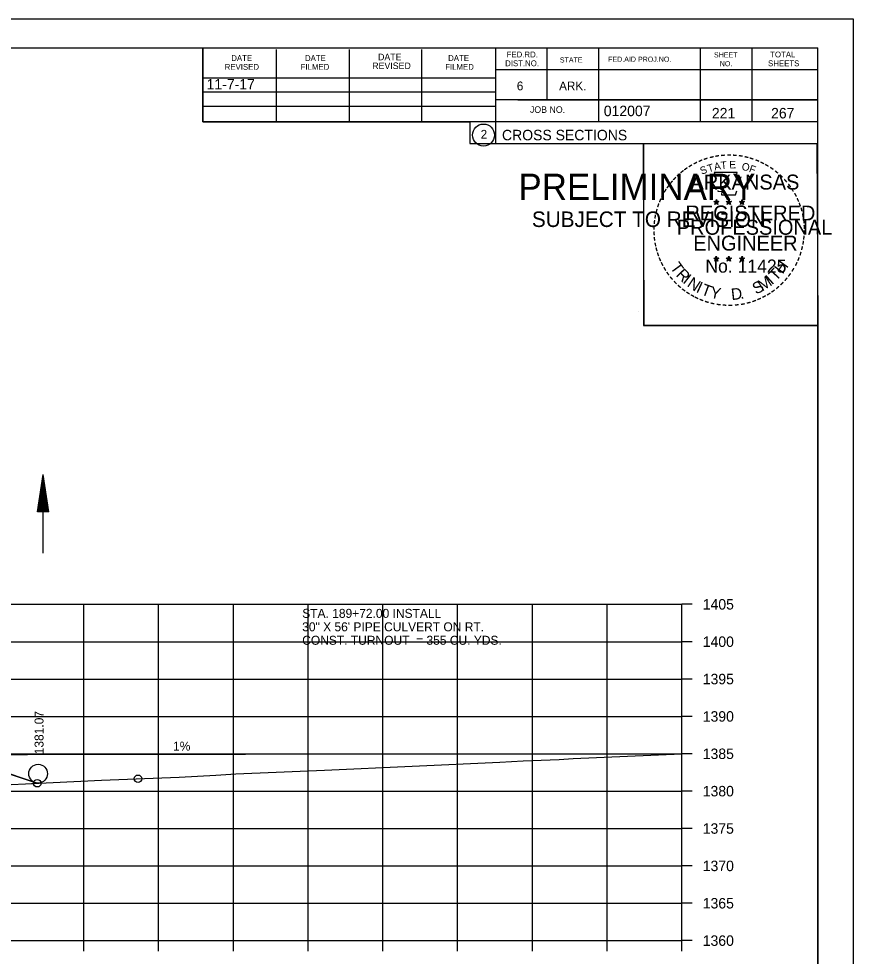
# Model space of a CAD drawing. Extents: x 1374311 to 1383814, y 384102 to 406278.
# Drawn here: x 1382691.4 to 1382803, y 399752.8 to 399878.3 of the extents above; entities that cross this region are included whole.
import ezdxf

# ---------------------------------------------------------------- set-up
doc = ezdxf.new("R2010")
doc.units = 0
for name, color, linetype in [('R_Axis', 7, 'Continuous'), ('R_Axis Annot', 7, 'Continuous'), ('R_Border', 7, 'Continuous'), ('R_Border Notes', 7, 'Continuous'), ('R_Border PE', 7, 'Continuous'), ('R_Border Prem', 7, 'Continuous'), ('R_Draft', 7, 'Continuous'), ('R_Drive', 7, 'Continuous'), ('R_Exist Surface', 7, 'Continuous'), ('R_Fin Surface', 7, 'Continuous'), ('R_Grid', 7, 'Continuous'), ('R_No Plot', 7, 'Continuous'), ('R_Water', 7, 'Continuous'), ('R_Xsect Elev', 7, 'Continuous')]:
    doc.layers.add(name, color=color, linetype=linetype)

msp = doc.modelspace()

# ---------------------------------------------------------------- linework, layer by layer
at = {"layer": 'R_Axis'}
for p, q in [((1382780.07, 399754.94), (1382780.07, 399799.94)), ((1382781.47, 399799.94), (1382780.07, 399799.94)), ((1382781.47, 399794.94), (1382780.07, 399794.94)), ((1382781.47, 399789.94), (1382780.07, 399789.94)), ((1382781.47, 399784.94), (1382780.07, 399784.94)), ((1382781.47, 399779.94), (1382780.07, 399779.94)), ((1382781.47, 399774.94), (1382780.07, 399774.94)), ((1382781.47, 399769.94), (1382780.07, 399769.94)), ((1382781.47, 399764.94), (1382780.07, 399764.94)), ((1382781.47, 399759.94), (1382780.07, 399759.94)), ((1382500.07, 399754.94), (1382780.07, 399754.94)), ((1382700.07, 399753.54), (1382700.07, 399754.94)), ((1382710.07, 399753.54), (1382710.07, 399754.94)), ((1382720.07, 399753.54), (1382720.07, 399754.94)), ((1382730.07, 399753.54), (1382730.07, 399754.94)), ((1382740.07, 399753.54), (1382740.07, 399754.94)), ((1382750.07, 399753.54), (1382750.07, 399754.94)), ((1382760.07, 399753.54), (1382760.07, 399754.94)), ((1382770.07, 399753.54), (1382770.07, 399754.94)), ((1382780.07, 399753.54), (1382780.07, 399754.94)), ((1382781.47, 399754.94), (1382780.07, 399754.94))]:
    msp.add_line(p, q, dxfattribs=at)
at = {"layer": 'R_Border'}
for p, q in [((1382482.07, 399874.4), (1382798.25, 399874.4)), ((1382715.99, 399864.52), (1382715.99, 399874.4)), ((1382725.85, 399864.52), (1382725.85, 399874.2)), ((1382735.61, 399864.52), (1382735.61, 399874.2)), ((1382745.29, 399864.52), (1382745.29, 399874.2)), ((1382755.15, 399874.4), (1382755.15, 399861.6)), ((1382761.99, 399874.4), (1382761.99, 399867.46)), ((1382768.93, 399874.4), (1382768.93, 399864.52)), ((1382782.51, 399874.4), (1382782.51, 399864.52)), ((1382789.45, 399874.4), (1382789.45, 399864.52)), ((1382798.25, 399668.94), (1382798.25, 399874.4)), ((1382798.25, 399871.46), (1382755.15, 399871.46)), ((1382798.25, 399871.48), (1382798.25, 399871.48)), ((1382715.99, 399870.38), (1382755.15, 399870.38)), ((1382715.99, 399868.52), (1382755.15, 399868.52)), ((1382798.25, 399867.46), (1382755.15, 399867.46)), ((1382758.11, 399867.46), (1382798.25, 399867.46)), ((1382715.99, 399864.52), (1382715.99, 399866.58)), ((1382715.99, 399866.58), (1382755.15, 399866.58)), ((1382798.25, 399864.52), (1382715.99, 399864.52)), ((1382755.15, 399861.6), (1382798.25, 399861.6))]:
    msp.add_line(p, q, dxfattribs=at)
msp.add_circle((1382753.54, 399862.73), 1.47, dxfattribs=at)
at = {"layer": 'R_Border PE'}
for p, q in [((1382784.34, 399853.85), (1382784.69, 399853.74)), ((1382784.34, 399853.85), (1382784.59, 399853.81)), ((1382784.34, 399853.85), (1382784.57, 399853.73)), ((1382784.47, 399853.45), (1382784.69, 399853.74)), ((1382784.47, 399853.45), (1382784.6, 399853.69)), ((1382784.47, 399853.45), (1382784.68, 399853.66)), ((1382784.69, 399854.11), (1382784.64, 399853.86)), ((1382784.9, 399853.45), (1382784.68, 399853.66)), ((1382784.69, 399853.74), (1382784.69, 399854.11)), ((1382784.69, 399854.11), (1382784.73, 399853.86)), ((1382785.03, 399853.85), (1382784.69, 399853.74)), ((1382784.9, 399853.45), (1382784.69, 399853.74)), ((1382785.03, 399853.85), (1382784.75, 399853.81)), ((1382784.9, 399853.45), (1382784.76, 399853.74)), ((1382785.03, 399853.85), (1382784.83, 399853.75)), ((1382786.01, 399853.85), (1382786.36, 399853.74)), ((1382786.01, 399853.85), (1382786.26, 399853.81)), ((1382786.01, 399853.85), (1382786.24, 399853.73)), ((1382786.14, 399853.45), (1382786.36, 399853.74)), ((1382786.14, 399853.45), (1382786.27, 399853.69)), ((1382786.14, 399853.45), (1382786.35, 399853.66)), ((1382786.36, 399854.11), (1382786.31, 399853.86)), ((1382786.57, 399853.45), (1382786.35, 399853.66)), ((1382786.36, 399853.74), (1382786.36, 399854.11)), ((1382786.36, 399854.11), (1382786.4, 399853.86)), ((1382786.7, 399853.85), (1382786.36, 399853.74)), ((1382786.57, 399853.45), (1382786.36, 399853.74)), ((1382786.7, 399853.85), (1382786.42, 399853.81)), ((1382786.57, 399853.45), (1382786.43, 399853.74)), ((1382786.7, 399853.85), (1382786.5, 399853.75)), ((1382787.77, 399853.84), (1382788.12, 399853.73)), ((1382787.77, 399853.84), (1382788.02, 399853.8)), ((1382787.77, 399853.84), (1382788.01, 399853.72)), ((1382787.9, 399853.43), (1382788.12, 399853.73)), ((1382787.9, 399853.43), (1382788.03, 399853.68)), ((1382787.9, 399853.43), (1382788.12, 399853.65)), ((1382788.12, 399854.1), (1382788.08, 399853.84)), ((1382788.12, 399853.73), (1382788.12, 399854.1)), ((1382788.12, 399854.1), (1382788.17, 399853.85)), ((1382788.47, 399853.84), (1382788.12, 399853.73)), ((1382788.33, 399853.43), (1382788.12, 399853.73)), ((1382788.33, 399853.43), (1382788.12, 399853.65)), ((1382788.47, 399853.84), (1382788.18, 399853.79)), ((1382788.33, 399853.43), (1382788.2, 399853.73)), ((1382788.47, 399853.84), (1382788.26, 399853.74)), ((1382784.33, 399846.28), (1382784.68, 399846.17)), ((1382784.33, 399846.28), (1382784.59, 399846.24)), ((1382784.33, 399846.28), (1382784.57, 399846.16)), ((1382784.47, 399845.87), (1382784.68, 399846.17)), ((1382784.47, 399845.87), (1382784.59, 399846.12)), ((1382784.47, 399845.87), (1382784.68, 399846.09)), ((1382784.68, 399846.54), (1382784.64, 399846.28)), ((1382784.68, 399846.17), (1382784.68, 399846.54)), ((1382784.68, 399846.54), (1382784.73, 399846.29)), ((1382785.03, 399846.28), (1382784.68, 399846.17)), ((1382784.89, 399845.87), (1382784.68, 399846.17)), ((1382784.89, 399845.87), (1382784.68, 399846.09)), ((1382785.03, 399846.28), (1382784.74, 399846.23)), ((1382784.89, 399845.87), (1382784.76, 399846.16)), ((1382785.03, 399846.28), (1382784.82, 399846.18)), ((1382786, 399846.28), (1382786.35, 399846.17)), ((1382786, 399846.28), (1382786.25, 399846.24)), ((1382786, 399846.28), (1382786.24, 399846.16)), ((1382786.13, 399845.87), (1382786.35, 399846.17)), ((1382786.13, 399845.87), (1382786.26, 399846.12)), ((1382786.13, 399845.87), (1382786.35, 399846.09)), ((1382786.35, 399846.54), (1382786.31, 399846.28)), ((1382786.35, 399846.17), (1382786.35, 399846.54)), ((1382786.35, 399846.54), (1382786.4, 399846.29)), ((1382786.7, 399846.28), (1382786.35, 399846.17)), ((1382786.56, 399845.87), (1382786.35, 399846.17)), ((1382786.56, 399845.87), (1382786.35, 399846.09)), ((1382786.7, 399846.28), (1382786.41, 399846.23)), ((1382786.56, 399845.87), (1382786.43, 399846.16)), ((1382786.7, 399846.28), (1382786.49, 399846.18)), ((1382787.77, 399846.27), (1382788.12, 399846.16)), ((1382787.77, 399846.27), (1382788.02, 399846.23)), ((1382787.77, 399846.27), (1382788.01, 399846.15)), ((1382787.9, 399845.86), (1382788.12, 399846.16)), ((1382787.9, 399845.86), (1382788.03, 399846.11)), ((1382787.9, 399845.86), (1382788.12, 399846.08)), ((1382788.12, 399846.53), (1382788.08, 399846.27)), ((1382788.12, 399846.16), (1382788.12, 399846.53)), ((1382788.12, 399846.53), (1382788.17, 399846.28)), ((1382788.46, 399846.27), (1382788.12, 399846.16)), ((1382788.33, 399845.86), (1382788.12, 399846.16)), ((1382788.33, 399845.86), (1382788.12, 399846.08)), ((1382788.46, 399846.27), (1382788.18, 399846.22)), ((1382788.33, 399845.86), (1382788.19, 399846.15)), ((1382788.46, 399846.27), (1382788.26, 399846.17))]:
    msp.add_line(p, q, dxfattribs=at)
for points in [[(1382784.38, 399857.73), (1382784.65, 399856.91)], [(1382787.89, 399856.81), (1382788.03, 399857.09), (1382787.35, 399857.07), (1382787.49, 399857.73), (1382784.38, 399857.73)], [(1382784.87, 399855.31), (1382784.87, 399855.22), (1382785.43, 399855.2), (1382785.38, 399854.73), (1382787.25, 399854.73), (1382787.45, 399855.27)], [(1382784.69, 399854.11), (1382784.9, 399853.45), (1382784.34, 399853.85), (1382785.03, 399853.85), (1382784.47, 399853.45), (1382784.69, 399854.11)], [(1382786.36, 399854.11), (1382786.57, 399853.45), (1382786.01, 399853.85), (1382786.7, 399853.85), (1382786.14, 399853.45), (1382786.36, 399854.11)], [(1382788.12, 399854.1), (1382788.33, 399853.43), (1382787.77, 399853.84), (1382788.47, 399853.84), (1382787.9, 399853.43), (1382788.12, 399854.1)], [(1382784.68, 399846.54), (1382784.89, 399845.87), (1382784.33, 399846.28), (1382785.03, 399846.28), (1382784.47, 399845.87), (1382784.68, 399846.54)], [(1382786.35, 399846.54), (1382786.56, 399845.87), (1382786, 399846.28), (1382786.7, 399846.28), (1382786.13, 399845.87), (1382786.35, 399846.54)], [(1382788.12, 399846.53), (1382788.33, 399845.86), (1382787.77, 399846.27), (1382788.46, 399846.27), (1382787.9, 399845.86), (1382788.12, 399846.53)]]:
    msp.add_lwpolyline(points, dxfattribs=at)
for centre, radius in [((1382784.68, 399853.74), 0.172), ((1382784.68, 399853.74), 0.145), ((1382784.68, 399853.74), 0.116), ((1382784.68, 399853.74), 0.0991), ((1382784.68, 399853.74), 0.0747), ((1382784.68, 399853.74), 0.0495), ((1382784.68, 399853.74), 0.0296), ((1382786.35, 399853.74), 0.172), ((1382786.35, 399853.74), 0.145), ((1382786.35, 399853.74), 0.116), ((1382786.35, 399853.74), 0.0991), ((1382786.35, 399853.74), 0.0747), ((1382786.35, 399853.74), 0.0495), ((1382786.35, 399853.74), 0.0296), ((1382788.12, 399853.73), 0.172), ((1382788.12, 399853.73), 0.145), ((1382788.12, 399853.73), 0.116), ((1382788.12, 399853.73), 0.0991), ((1382788.12, 399853.73), 0.0747), ((1382788.12, 399853.73), 0.0495), ((1382788.12, 399853.73), 0.0296), ((1382784.68, 399846.17), 0.172), ((1382784.68, 399846.17), 0.145), ((1382784.68, 399846.17), 0.116), ((1382784.68, 399846.17), 0.0991), ((1382784.68, 399846.17), 0.0747), ((1382784.68, 399846.17), 0.0495), ((1382784.68, 399846.17), 0.0296), ((1382786.35, 399846.17), 0.172), ((1382786.35, 399846.17), 0.145), ((1382786.35, 399846.17), 0.116), ((1382786.35, 399846.17), 0.0991), ((1382786.35, 399846.17), 0.0747), ((1382786.35, 399846.17), 0.0495), ((1382786.35, 399846.17), 0.0296), ((1382788.12, 399846.16), 0.172), ((1382788.12, 399846.16), 0.145), ((1382788.12, 399846.16), 0.116), ((1382788.12, 399846.16), 0.0991), ((1382788.12, 399846.16), 0.0747), ((1382788.12, 399846.16), 0.0495), ((1382788.12, 399846.16), 0.0296)]:
    msp.add_circle(centre, radius, dxfattribs=at)
at = {"layer": 'R_Draft'}
for p, q in [((1382693.88, 399812.31), (1382694.63, 399817.31)), ((1382695.38, 399812.31), (1382694.63, 399817.31)), ((1382694.01, 399812.31), (1382694.63, 399816.47)), ((1382695.26, 399812.31), (1382694.63, 399816.47)), ((1382694.14, 399812.31), (1382694.63, 399815.61)), ((1382694.26, 399812.31), (1382694.63, 399814.78)), ((1382695.13, 399812.31), (1382694.63, 399815.61)), ((1382695.01, 399812.31), (1382694.63, 399814.78)), ((1382694.39, 399812.31), (1382694.63, 399813.93)), ((1382694.88, 399812.31), (1382694.63, 399813.93)), ((1382695.38, 399812.31), (1382693.88, 399812.31)), ((1382694.52, 399812.31), (1382694.63, 399813.1)), ((1382694.75, 399812.31), (1382694.63, 399813.1))]:
    msp.add_line(p, q, dxfattribs=at)
at = {"layer": 'R_Drive'}
msp.add_lwpolyline([(1382780.07, 399779.94), (1382692.51, 399779.82), (1382673.07, 399779.43)], dxfattribs=at)
at = {"layer": 'R_Exist Surface'}
msp.add_lwpolyline([(1382688.37, 399775.72), (1382692.26, 399775.93), (1382702.43, 399776.39), (1382712.83, 399776.83), (1382717.71, 399777.08), (1382720.42, 399777.26), (1382732.27, 399777.77), (1382755.71, 399778.82), (1382758.86, 399778.99), (1382763.65, 399779.19), (1382765.53, 399779.29), (1382780.07, 399779.95)], dxfattribs=at)
at = {"layer": 'R_Fin Surface'}
msp.add_line((1382693.36, 399776.16), (1382688.65, 399777.73), dxfattribs=at)
for points in [[(1382681.58, 399780.09), (1382693.83, 399776), (1382693.83, 399776)], [(1382688.37, 399775.72), (1382692.26, 399775.93), (1382693.33, 399775.98)]]:
    msp.add_lwpolyline(points, dxfattribs=at)
msp.add_arc((1382693.83, 399776), 0.5, 161.5651, 182.5468, dxfattribs=at)
at = {"layer": 'R_Grid'}
for p, q in [((1382500.07, 399799.94), (1382780.07, 399799.94)), ((1382700.07, 399754.94), (1382700.07, 399799.94)), ((1382710.07, 399754.94), (1382710.07, 399799.94)), ((1382720.07, 399754.94), (1382720.07, 399799.94)), ((1382730.07, 399754.94), (1382730.07, 399799.94)), ((1382740.07, 399754.94), (1382740.07, 399799.94)), ((1382750.07, 399754.94), (1382750.07, 399799.94)), ((1382760.07, 399754.94), (1382760.07, 399799.94)), ((1382770.07, 399754.94), (1382770.07, 399799.94)), ((1382780.07, 399754.94), (1382780.07, 399799.94)), ((1382500.07, 399794.94), (1382780.07, 399794.94)), ((1382500.07, 399789.94), (1382780.07, 399789.94)), ((1382500.07, 399784.94), (1382780.07, 399784.94)), ((1382500.07, 399779.94), (1382780.07, 399779.94)), ((1382500.07, 399774.94), (1382780.07, 399774.94)), ((1382500.07, 399769.94), (1382780.07, 399769.94)), ((1382500.07, 399764.94), (1382780.07, 399764.94)), ((1382500.07, 399759.94), (1382780.07, 399759.94)), ((1382500.07, 399754.94), (1382780.07, 399754.94))]:
    msp.add_line(p, q, dxfattribs=at)
at = {"layer": 'R_No Plot'}
for p, q in [((1382469.67, 399878.29), (1382803, 399878.29)), ((1382774.29, 399839.14), (1382774.29, 399839.14))]:
    msp.add_line(p, q, dxfattribs=at)
for points in [[(1382469.66, 399878.29), (1382803, 399878.29), (1382803, 399664.96), (1382469.66, 399664.96)], [(1382715.99, 399874.4), (1382715.99, 399864.52), (1382751.72, 399864.52), (1382751.72, 399861.6), (1382774.92, 399861.6), (1382774.92, 399837.27), (1382798.25, 399837.27), (1382798.25, 399668.94), (1382482.07, 399668.94), (1382482.07, 399874.4)], [(1382774.92, 399861.6), (1382798.13, 399861.6), (1382798.25, 399837.27), (1382775.04, 399837.27)]]:
    msp.add_lwpolyline(points, close=True, dxfattribs=at)
msp.add_lwpolyline([(1382688.37, 399775.72), (1382692.26, 399775.93), (1382693.83, 399776), (1382681.58, 399780.09)], dxfattribs=at)
for centre in [(1382707.31, 399776.6), (1382707.31, 399776.6), (1382693.83, 399776)]:
    msp.add_circle(centre, 0.5, dxfattribs=at)
at = {"layer": 'R_Water'}
msp.add_line((1382694.63, 399806.8), (1382694.63, 399817.31), dxfattribs=at)
msp.add_circle((1382693.95, 399777.28), 1.25, dxfattribs=at)

# ---------------------------------------------------------------- texts
at = {"layer": 'R_Axis Annot'}
for s, p in [('1405', (1382782.87, 399799.24)), ('1400', (1382782.87, 399794.24)), ('1395', (1382782.87, 399789.24)), ('1390', (1382782.87, 399784.24)), ('1385', (1382782.87, 399779.24)), ('1380', (1382782.87, 399774.24)), ('1375', (1382782.87, 399769.24)), ('1370', (1382782.87, 399764.24)), ('1365', (1382782.87, 399759.24)), ('1360', (1382782.87, 399754.24))]:
    msp.add_text(s, height=1.4, dxfattribs=at).set_placement(p)
at = {"layer": 'R_Border'}
for s, height, p in [('DATE', 0.879, (1382739.43, 399872.74)), ('FED.RD.', 0.782, (1382756.63, 399873.12)), ('SHEET', 0.684, (1382784.37, 399873.12)), ('TOTAL', 0.782, (1382791.89, 399873.12)), ('DATE', 0.782, (1382719.79, 399872.64)), ('DATE', 0.782, (1382729.65, 399872.64)), ('REVISED', 0.879, (1382738.65, 399871.56)), ('DATE', 0.782, (1382748.81, 399872.64)), ('DIST.NO.', 0.782, (1382756.43, 399871.94)), ('STATE', 0.684, (1382763.75, 399872.44)), ('FED.AID PROJ.NO.', 0.684, (1382770.21, 399872.54)), ('NO.', 0.684, (1382785.15, 399871.94)), ('SHEETS', 0.782, (1382791.61, 399871.94)), ('REVISED', 0.782, (1382718.91, 399871.46)), ('FILMED', 0.782, (1382729.07, 399871.46)), ('FILMED', 0.782, (1382748.41, 399871.46)), ('6', 1.17, (1382757.99, 399868.72)), ('ARK.', 1.172, (1382763.65, 399868.72)), ('JOB NO.', 0.879, (1382759.75, 399865.7)), ('012007', 1.4, (1382769.63, 399865.26)), ('2', 1.17, (1382753.16, 399862.25)), ('CROSS SECTIONS', 1.4, (1382756.01, 399862.03))]:
    msp.add_text(s, height=height, rotation=360, dxfattribs=at).set_placement(p)
at = {"layer": 'R_Border Notes'}
for s, p in [('STA. 189+72.00 INSTALL', (1382729.28, 399798.13)), ('30" X 56\' PIPE CULVERT ON RT.', (1382729.28, 399796.33)), ('CONST. TURNOUT  = 355 CU. YDS. ', (1382729.28, 399794.53))]:
    msp.add_text(s, height=1.2, dxfattribs=at).set_placement(p)
at = {"layer": 'R_Border PE'}
for s, height, rotation, p in [('-', 1.6, 13.6301, (1382783.87, 399859.1)), ('-', 1.6, 10.2193, (1382784.55, 399859.26)), ('-', 1.6, 5.8968, (1382785.28, 399859.37)), ('-', 1.6, 0.1862, (1382786.05, 399859.44)), ('-', 1.6, 357.743, (1382786.78, 399859.43)), ('-', 1.6, 352.1617, (1382787.52, 399859.38)), ('-', 1.6, 347.2049, (1382788.24, 399859.26)), ('-', 1.6, 342.3362, (1382788.87, 399859.11)), ('-', 1.6, 34.0636, (1382781.26, 399857.9)), ('-', 1.6, 28.7918, (1382781.86, 399858.27)), ('-', 1.6, 24.3072, (1382782.49, 399858.59)), ('S', 1, 21.594, (1382782.73, 399857.41)), ('-', 1.6, 19.1761, (1382783.12, 399858.86)), ('T', 1, 16.4036, (1382783.65, 399857.74)), ('A', 1, 11.2132, (1382784.47, 399857.99)), ('T', 1, 6.0228, (1382785.32, 399858.16)), ('E', 1, 0.8323, (1382786.43, 399858.27)), ('O', 1, 350.4515, (1382788.03, 399858.06)), ('F', 1, 340.0707, (1382788.98, 399857.83)), ('-', 1.6, 337.8551, (1382789.61, 399858.88)), ('-', 1.6, 334.1211, (1382790.24, 399858.61)), ('-', 1.6, 329.6409, (1382790.82, 399858.33)), ('-', 1.6, 325.8627, (1382791.46, 399857.97)), ('-', 1.6, 42.9622, (1382779.77, 399856.71)), ('-', 1.6, 38.9507, (1382780.21, 399857.13)), ('-', 1.6, 36.2317, (1382780.68, 399857.51)), ('ARKANSAS', 2, 360, (1382781.23, 399855.44)), ('-', 1.6, 320.5297, (1382792.07, 399857.54)), ('-', 1.6, 315.5786, (1382792.67, 399857.05)), ('-', 1.6, 54.2325, (1382778.51, 399855.18)), ('-', 1.6, 50.6142, (1382778.92, 399855.75)), ('-', 1.6, 48.423, (1382779.33, 399856.24)), ('-', 1.6, 309.8797, (1382793.24, 399856.5)), ('-', 1.6, 306.6522, (1382793.77, 399855.9)), ('-', 1.6, 62.8713, (1382777.87, 399854.04)), ('-', 1.6, 58.0706, (1382778.18, 399854.66)), ('-', 1.4, 303.6753, (1382794.25, 399855.33)), ('-', 1.6, 299.6684, (1382794.57, 399854.73)), ('-', 1.6, 72.3945, (1382777.39, 399852.8)), ('-', 1.6, 67.7743, (1382777.61, 399853.43)), ('DWB', 0.01, 360, (1382784.67, 399853.74)), ('DWB', 0.01, 360, (1382786.34, 399853.74)), ('DWB', 0.01, 360, (1382788.11, 399853.73)), ('-', 1.6, 294.6628, (1382794.89, 399854.12)), ('-', 1.6, 290.5728, (1382795.15, 399853.54)), ('-', 1.6, 75.461, (1382777.2, 399852.09)), ('REGISTERED', 2, 360, (1382780.55, 399851.3)), ('-', 1.6, 285.1233, (1382795.39, 399852.96)), ('-', 1.6, 280.5493, (1382795.59, 399852.22)), ('-', 1.6, 85.1863, (1382776.99, 399850.68)), ('-', 1.6, 81.2013, (1382777.06, 399851.37)), ('PROFESSIONAL', 2, 360, (1382779.4, 399849.39)), ('-', 1.6, 276.5962, (1382795.75, 399851.45)), ('-', 1.6, 94.1959, (1382777, 399849.26)), ('-', 1.6, 89.0622, (1382776.96, 399849.98)), ('-', 1.6, 274.3301, (1382795.81, 399850.73)), ('-', 1.6, 269.9407, (1382795.84, 399850.09)), ('-', 1.6, 98.9479, (1382777.07, 399848.59)), ('ENGINEER', 2, 360, (1382781.59, 399847.27)), ('-', 1.6, 260.9953, (1382795.75, 399848.77)), ('-', 1.6, 263.5172, (1382795.82, 399849.43)), ('-', 1.6, 101.7149, (1382777.21, 399847.86)), ('-', 1.6, 105.4578, (1382777.37, 399847.26)), ('-', 1.6, 255.7626, (1382795.64, 399848.1)), ('-', 1.6, 109.0874, (1382777.58, 399846.63)), ('-', 1.6, 114.0643, (1382777.84, 399846.03)), ('No. 11425', 1.757, 360, (1382783.22, 399844.32)), ('DWB', 0.01, 360, (1382784.67, 399846.17)), ('DWB', 0.01, 360, (1382786.34, 399846.17)), ('DWB', 0.01, 360, (1382788.1, 399846.16)), ('H', 1.54, 54.6088, (1382793.56, 399844.04)), ('-', 1.6, 247.8887, (1382795.24, 399846.7)), ('-', 1.6, 252.8681, (1382795.46, 399847.38)), ('-', 1.6, 115.7289, (1382778.14, 399845.42)), ('-', 1.6, 120.4471, (1382778.5, 399844.83)), ('T', 1.54, 306.0406, (1382778.44, 399845.01)), ('R', 1.54, 314.005, (1382779.2, 399843.96)), ('T', 1.54, 46.6444, (1382792.67, 399843.1)), ('-', 1.6, 239.0712, (1382794.58, 399845.32)), ('-', 1.6, 244.6197, (1382794.98, 399846.07)), ('-', 1.6, 125.8934, (1382778.9, 399844.27)), ('-', 1.6, 130.7181, (1382779.36, 399843.72)), ('I', 1.54, 321.9694, (1382780.1, 399843.03)), ('N', 1.54, 326.5002, (1382780.67, 399842.56)), ('M', 1.54, 32.6563, (1382790.83, 399841.78)), ('I', 1.54, 42.1136, (1382792.11, 399842.62)), ('-', 1.6, 231.2538, (1382793.75, 399844.1)), ('-', 1.6, 233.8452, (1382794.18, 399844.67)), ('-', 1.6, 134.2238, (1382779.88, 399843.17)), ('-', 1.6, 138.9338, (1382780.41, 399842.71)), ('-', 1.6, 144.6463, (1382780.96, 399842.3)), ('I', 1.54, 335.3603, (1382781.88, 399841.77)), ('T', 1.54, 339.8912, (1382782.54, 399841.44)), ('Y', 1.54, 347.8556, (1382783.76, 399841)), ('D', 1.54, 6.3969, (1382786.74, 399840.64)), ('S', 1.54, 26.9312, (1382789.99, 399841.37)), ('-', 1.6, 221.0851, (1382792.75, 399843.03)), ('-', 1.6, 225.7653, (1382793.27, 399843.54)), ('-', 1.6, 148.0898, (1382781.52, 399841.93)), ('-', 1.6, 151.5704, (1382782.1, 399841.61)), ('-', 1.6, 154.6002, (1382782.62, 399841.36)), ('.', 1.54, 13.7642, (1382787.93, 399840.77)), ('-', 1.6, 204.2516, (1382790.48, 399841.51)), ('-', 1.6, 207.3568, (1382791.11, 399841.83)), ('-', 1.6, 212.2491, (1382791.67, 399842.17)), ('-', 1.6, 215.7363, (1382792.2, 399842.56)), ('-', 1.6, 158.5612, (1382783.25, 399841.11)), ('-', 1.6, 162.7983, (1382783.93, 399840.89)), ('-', 1.6, 167.5555, (1382784.65, 399840.73)), ('-', 1.6, 173.1155, (1382785.42, 399840.62)), ('-', 1.6, 176.5183, (1382786.17, 399840.57)), ('-', 1.6, 181.5918, (1382786.91, 399840.58)), ('-', 1.6, 185.8167, (1382787.72, 399840.66)), ('-', 1.6, 191.2858, (1382788.46, 399840.79)), ('-', 1.6, 195.4743, (1382789.19, 399840.99)), ('-', 1.6, 200.7184, (1382789.86, 399841.23))]:
    msp.add_text(s, height=height, rotation=rotation, dxfattribs=at).set_placement(p)
at = {"layer": 'R_Border Prem'}
for s, height, p in [('PRELIMINARY', 3.5, (1382758.2, 399854.06)), ('DWB', 0.01, (1382758.95, 399855.91)), ('SUBJECT TO REVISION', 2.0751, (1382760.01, 399850.43))]:
    msp.add_text(s, height=height, rotation=360, dxfattribs=at).set_placement(p)
at = {"layer": 'R_Drive'}
msp.add_text('1%', height=1.2, dxfattribs=at).set_placement((1382712, 399780.37))
at = {"layer": 'R_Fin Surface'}
msp.add_text('11-7-17', height=1.4, dxfattribs=at).set_placement((1382716.49, 399868.83))
at = {"layer": 'R_Water'}
for s, p in [('221', (1382784.09, 399864.96)), ('267', (1382792.01, 399864.96))]:
    msp.add_text(s, height=1.4, rotation=360, dxfattribs=at).set_placement(p)
at = {"layer": 'R_Xsect Elev'}
msp.add_text('1381.07', height=1.2, rotation=90, dxfattribs=at).set_placement((1382694.67, 399779.87))

doc.saveas('drawing.dxf')
